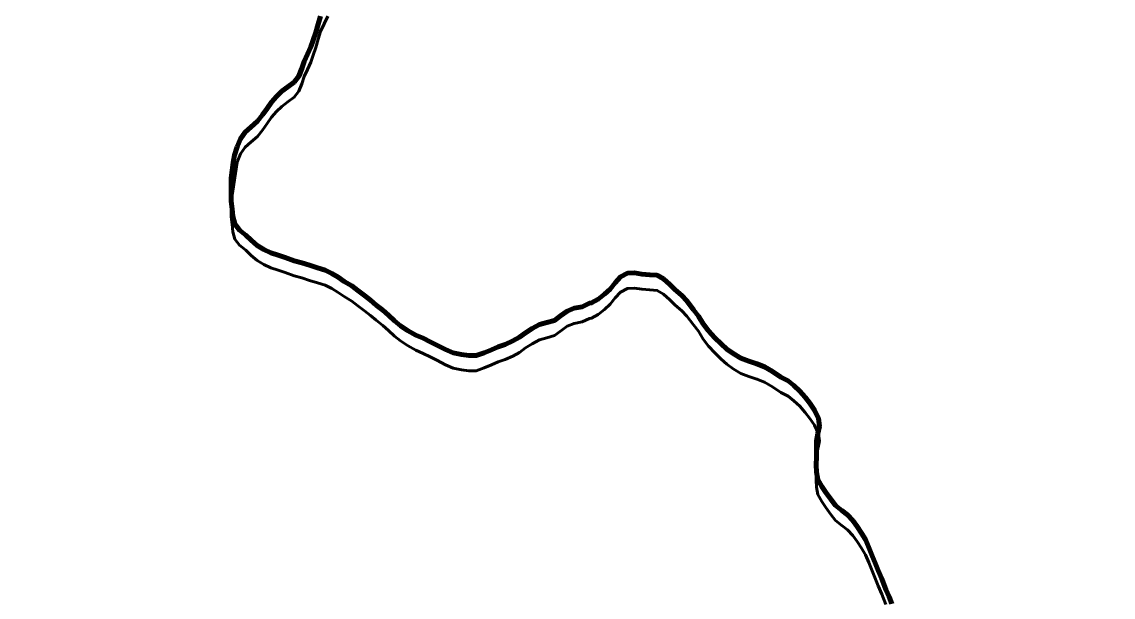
# Model space of a CAD drawing. Extents: x -1643653 to 4543381, y 1624270 to 13878484.
# Drawn here: x 738308 to 740190, y 8964544 to 8965537 of the extents above; entities that cross this region are included whole.
import ezdxf

# ---------------------------------------------------------------- set-up
doc = ezdxf.new("R2010")
doc.units = 0
doc.header["$LTSCALE"] = 200
for name, color, linetype, lineweight in [('24', 7, 'Continuous', 25), ('28', 7, 'Continuous', 53), ('53', 7, 'Continuous', 106), ('60', 7, 'Continuous', 13), ('9', 7, 'Continuous', 90)]:
    doc.layers.add(name, color=color, linetype=linetype, lineweight=lineweight)

msp = doc.modelspace()

# ---------------------------------------------------------------- linework, layer by layer
at = {"layer": '24', "lineweight": 53}
for points in [[(738822.9, 8965546.1), (738818.7, 8965532.6), (738814.7, 8965518.4), (738810.5, 8965505.2), (738806.3, 8965493.3), (738800.4, 8965480.7), (738794.8, 8965468.2), (738790.8, 8965455.9), (738785.4, 8965442.9), (738777.6, 8965432.5), (738766.6, 8965424.7), (738756.3, 8965416.7), (738747, 8965407.7), (738738.7, 8965398.2), (738731, 8965387.3), (738722.8, 8965375.9), (738714.1, 8965365.1), (738702.7, 8965354.9), (738693.3, 8965346.3), (738685.2, 8965334.8), (738679.1, 8965320.7)], [(738679.1, 8965320.7), (738674.7, 8965306.5), (738672.4, 8965293.8), (738670.5, 8965280.1), (738669.1, 8965267.1), (738668.9, 8965253.9), (738668.9, 8965252.2)], [(738668.9, 8965252.2), (738668.7, 8965240.3), (738668.8, 8965226.9), (738670.5, 8965213.4), (738671.6, 8965200.6), (738675.5, 8965187.9), (738683.2, 8965177.1), (738694.2, 8965168.7), (738703.2, 8965159.7), (738713.8, 8965150.9), (738725.1, 8965143.9), (738737.4, 8965138.3), (738750.2, 8965134.1), (738762.3, 8965130), (738777.7, 8965124.5), (738790.7, 8965121), (738803.9, 8965116.6), (738817.9, 8965112.1), (738831.1, 8965108.1), (738842.5, 8965102.6), (738853.3, 8965095.9), (738864, 8965088.8), (738877.1, 8965080.8), (738887.6, 8965072.8), (738899.1, 8965064.4), (738909.3, 8965056.3), (738918.8, 8965048), (738930.6, 8965038.9), (738940.1, 8965030.3), (738950.8, 8965020.6), (738961, 8965012.2), (738972.9, 8965004.1), (738987.1, 8964996.1), (738999.8, 8964990.7), (739011.8, 8964984.5), (739023.7, 8964978.8), (739038.7, 8964971.1), (739051.7, 8964965.5), (739066, 8964962.6), (739078.9, 8964960.8), (739091.5, 8964960.7), (739105.2, 8964965.7), (739117.7, 8964970.9), (739129.2, 8964975.8), (739141.3, 8964980), (739154.4, 8964986), (739166, 8964992.5), (739176.3, 8965000.1), (739187.8, 8965007.2), (739200.3, 8965014.2), (739213.3, 8965017.6), (739226.5, 8965021.3), (739236.7, 8965029.1), (739248, 8965037.4), (739260.3, 8965042.4), (739274.4, 8965044.9), (739287, 8965050.9), (739290.4, 8965051.6), (739301.9, 8965058), (739312.9, 8965066.6), (739322.4, 8965075.3), (739330.8, 8965086.5), (739340.1, 8965096.4), (739352, 8965102.9), (739364.5, 8965103.5)], [(739364.5, 8965103.5), (739376.9, 8965101.4), (739390.5, 8965100.2), (739403.2, 8965099.4), (739414.3, 8965093), (739425.1, 8965083.3), (739434.1, 8965074.6), (739445.8, 8965064.2), (739454.3, 8965055), (739466.1, 8965039.9), (739474.4, 8965028.9), (739482.8, 8965015.4), (739492, 8965003.2), (739502.8, 8964991.6), (739513.5, 8964980.9), (739523.7, 8964971.8), (739534.5, 8964964.2), (739547.6, 8964956.3), (739561.2, 8964951), (739575.4, 8964946.4), (739588.6, 8964941.1), (739602.4, 8964933)], [(739602.4, 8964933), (739616.9, 8964923.4), (739629, 8964917), (739639.3, 8964909.1), (739649.6, 8964899.5), (739658.5, 8964888.9), (739666.5, 8964878.5), (739674.7, 8964866.7), (739681.7, 8964852), (739683.1, 8964838.9), (739680.7, 8964826.1), (739678.3, 8964813.7), (739678.1, 8964801), (739677.9, 8964785.9), (739677.7, 8964772.2), (739677.9, 8964759.7), (739680.6, 8964747.2), (739687.4, 8964735.1), (739694.3, 8964724.5), (739702.9, 8964712.8), (739711, 8964702.3), (739721.6, 8964693.5), (739731.7, 8964686), (739740.6, 8964676.3), (739748.4, 8964665.9), (739755.8, 8964654.5), (739762.4, 8964643.3), (739768.2, 8964629.7), (739774.1, 8964615.5), (739779.6, 8964601.3), (739784.5, 8964589.9), (739790.5, 8964575.4), (739797.9, 8964557.4), (739803.4, 8964544.7), (739808, 8964532.3)]]:
    msp.add_lwpolyline(points, dxfattribs=at)
at = {"layer": '24'}
msp.add_spline([(738367.7, 8959924.4), (738437.2, 8960071.1), (738471.9, 8960121.3), (738537.5, 8960171.6), (738630.2, 8960202.5), (738765.3, 8960248.8), (738950.5, 8960322.2), (739124.2, 8960357), (739313.4, 8960368.5), (739359.7, 8960368.5), (739506.3, 8960291.3), (739610.6, 8960229.5), (739660.8, 8960198.6), (739703.2, 8960210.2), (739761.1, 8960275.8), (739826.7, 8960310.6), (739919.4, 8960314.5), (740031.3, 8960372.4), (740096.9, 8960453.5), (740178, 8960523), (740239.7, 8960542.3), (740340.1, 8960557.8), (740509.9, 8960496), (740648.9, 8960465.1), (740753.1, 8960465.1), (740865, 8960488.3), (740926.8, 8960519.2), (741135.2, 8960677.5), (741193.1, 8960747.1), (741278, 8960812.7), (741293.5, 8960851.3), (741300.5, 8960850.1), (741255.5, 8960925.1), (741195.5, 8961035.2), (741220.5, 8961105.2), (741225.5, 8961275.2), (741235.5, 8961375.3), (741255.5, 8961460.3), (741305.5, 8961510.3), (741355.4, 8961545.3), (741395.4, 8961605.3), (741440.4, 8961675.3), (741500.4, 8961730.4), (741545.4, 8961795.4), (741540.4, 8961925.4), (741555.4, 8962015.5), (741660.3, 8962135.5), (741690.3, 8962305.5), (741680.3, 8962425.6), (741700.3, 8962620.6), (741780.3, 8962700.7), (741975.2, 8962690.7), (742105.2, 8962630.6), (742195.2, 8962590.6), (742275.1, 8962580.6), (742390.1, 8962640.6), (742520.1, 8962655.6), (742770, 8962605.6), (742989.9, 8962550.6), (743104.8, 8962540.6), (743324.8, 8962590.6), (743524.7, 8962640.6), (743664.7, 8962635.6), (743774.6, 8962635.6), (743904.6, 8962675.7), (744079.5, 8962775.7), (744274.5, 8962990.7), (744539.4, 8963385.9), (744659.3, 8963580.9), (744879.3, 8963706), (745084.2, 8963786), (745299.1, 8963801), (745444.1, 8963831), (745664, 8963901), (745943.9, 8964026.1), (746173.8, 8964201.1), (746393.8, 8964276.1), (746543.7, 8964266.1), (746708.6, 8964376.2), (746898.6, 8964536.2), (747118.5, 8964656.2), (747248.5, 8964676.2), (747398.4, 8964766.3), (747428.4, 8964831.3), (747488.4, 8964891.3), (747623.3, 8964991.3), (747863.3, 8965106.4), (747993.2, 8965146.4), (748133.2, 8965221.4), (748228.1, 8965321.5), (748358.1, 8965451.5)], degree=3, dxfattribs=at)
at = {"layer": '28'}
msp.add_line((738668.9, 8965226.1), (738679.1, 8965294.5), dxfattribs=at)
for points in [[(738679.1, 8965294.5), (738685.2, 8965308.7), (738693.3, 8965320.1), (738702.7, 8965328.8), (738714.1, 8965339), (738722.8, 8965349.7), (738731, 8965361.1), (738738.7, 8965372), (738747, 8965381.6), (738756.3, 8965390.6), (738766.6, 8965398.6), (738777.6, 8965406.4), (738785.4, 8965416.7), (738790.8, 8965429.8), (738794.8, 8965442), (738800.4, 8965454.6), (738806.3, 8965467.1), (738810.5, 8965479), (738814.7, 8965492.2), (738818.7, 8965506.4), (738822.9, 8965520), (738829.1, 8965533.1), (738835.7, 8965546.5)], [(738822.9, 8965546.1), (738818.7, 8965532.6), (738814.7, 8965518.4), (738810.5, 8965505.2), (738806.3, 8965493.3), (738800.4, 8965480.7), (738794.8, 8965468.2), (738790.8, 8965455.9), (738785.4, 8965442.9), (738777.6, 8965432.5), (738766.6, 8965424.7), (738756.3, 8965416.7), (738747, 8965407.7), (738738.7, 8965398.2), (738731, 8965387.3), (738722.8, 8965375.9), (738714.1, 8965365.1), (738702.7, 8965354.9), (738693.3, 8965346.3), (738685.2, 8965334.8), (738679.1, 8965320.7)], [(738679.1, 8965320.7), (738674.7, 8965306.5), (738672.4, 8965293.8), (738670.5, 8965280.1), (738669.1, 8965267.1), (738668.9, 8965253.9), (738668.9, 8965252.2)], [(738668.9, 8965252.2), (738668.7, 8965240.3), (738668.8, 8965226.9), (738670.5, 8965213.4), (738671.6, 8965200.6), (738675.5, 8965187.9), (738683.2, 8965177.1), (738694.2, 8965168.7), (738703.2, 8965159.7), (738713.8, 8965150.9), (738725.1, 8965143.9), (738737.4, 8965138.3), (738750.2, 8965134.1), (738762.3, 8965130), (738777.7, 8965124.5), (738790.7, 8965121), (738803.9, 8965116.6), (738817.9, 8965112.1), (738831.1, 8965108.1), (738842.5, 8965102.6), (738853.3, 8965095.9), (738864, 8965088.8), (738877.1, 8965080.8), (738887.6, 8965072.8), (738899.1, 8965064.4), (738909.3, 8965056.3), (738918.8, 8965048), (738930.6, 8965038.9), (738940.1, 8965030.3), (738950.8, 8965020.6), (738961, 8965012.2), (738972.9, 8965004.1), (738987.1, 8964996.1), (738999.8, 8964990.7), (739011.8, 8964984.5), (739023.7, 8964978.8), (739038.7, 8964971.1), (739051.7, 8964965.5), (739066, 8964962.6), (739078.9, 8964960.8), (739091.5, 8964960.7), (739105.2, 8964965.7), (739117.7, 8964970.9), (739129.2, 8964975.8), (739141.3, 8964980), (739154.4, 8964986), (739166, 8964992.5), (739176.3, 8965000.1), (739187.8, 8965007.2), (739200.3, 8965014.2), (739213.3, 8965017.6), (739226.5, 8965021.3), (739236.7, 8965029.1), (739248, 8965037.4), (739260.3, 8965042.4), (739274.4, 8965044.9), (739287, 8965050.9), (739290.4, 8965051.6), (739301.9, 8965058), (739312.9, 8965066.6), (739322.4, 8965075.3), (739330.8, 8965086.5), (739340.1, 8965096.4), (739352, 8965102.9), (739364.5, 8965103.5)], [(739364.5, 8965077.3), (739352, 8965076.7), (739340.1, 8965070.2), (739330.8, 8965060.4), (739322.4, 8965049.2), (739312.9, 8965040.4), (739301.9, 8965031.8), (739290.4, 8965025.5), (739287, 8965024.8), (739274.4, 8965018.7), (739260.3, 8965016.2), (739248, 8965011.3), (739236.7, 8965003), (739226.5, 8964995.2), (739213.3, 8964991.4), (739200.3, 8964988), (739187.8, 8964981), (739176.3, 8964973.9), (739166, 8964966.3), (739154.4, 8964959.8), (739141.3, 8964953.8), (739129.2, 8964949.7), (739117.7, 8964944.7), (739105.2, 8964939.6), (739091.5, 8964934.5), (739078.9, 8964934.6), (739066, 8964936.4), (739051.7, 8964939.3), (739038.7, 8964945), (739023.7, 8964952.7), (739011.8, 8964958.3), (738999.8, 8964964.6), (738987.1, 8964970), (738972.9, 8964977.9), (738961, 8964986), (738950.8, 8964994.4), (738940.1, 8965004.1), (738930.6, 8965012.8), (738918.8, 8965021.8), (738909.3, 8965030.1), (738899.1, 8965038.2), (738887.6, 8965046.7), (738877.1, 8965054.6), (738864, 8965062.7), (738853.3, 8965069.8), (738842.5, 8965076.5), (738831.1, 8965082), (738817.9, 8965086), (738803.9, 8965090.4), (738790.7, 8965094.8), (738777.7, 8965098.4), (738762.3, 8965103.8), (738750.2, 8965107.9), (738737.4, 8965112.1), (738725.1, 8965117.7), (738713.8, 8965124.7), (738703.2, 8965133.5), (738694.2, 8965142.5), (738683.2, 8965151), (738675.5, 8965161.7), (738671.6, 8965174.4), (738670.5, 8965187.3), (738668.8, 8965200.8), (738668.7, 8965214.2), (738668.9, 8965226.1)], [(739364.5, 8965103.5), (739376.9, 8965101.4), (739390.5, 8965100.2), (739403.2, 8965099.4), (739414.3, 8965093), (739425.1, 8965083.3), (739434.1, 8965074.6), (739445.8, 8965064.2), (739454.3, 8965055), (739466.1, 8965039.9), (739474.4, 8965028.9), (739482.8, 8965015.4), (739492, 8965003.2), (739502.8, 8964991.6), (739513.5, 8964980.9), (739523.7, 8964971.8), (739534.5, 8964964.2), (739547.6, 8964956.3), (739561.2, 8964951), (739575.4, 8964946.4), (739588.6, 8964941.1), (739602.4, 8964933)], [(739602.4, 8964906.8), (739588.6, 8964914.9), (739575.4, 8964920.2), (739561.2, 8964924.8), (739547.6, 8964930.1), (739534.5, 8964938), (739523.7, 8964945.7), (739513.5, 8964954.7), (739502.8, 8964965.5), (739492, 8964977), (739482.8, 8964989.2), (739474.4, 8965002.7), (739466.1, 8965013.7), (739454.3, 8965028.8), (739445.8, 8965038.1), (739434.1, 8965048.5), (739425.1, 8965057.2), (739414.3, 8965066.8), (739403.2, 8965073.3), (739390.5, 8965074.1), (739376.9, 8965075.3), (739364.5, 8965077.3)], [(739602.4, 8964933), (739616.9, 8964923.4), (739629, 8964917), (739639.3, 8964909.1), (739649.6, 8964899.5), (739658.5, 8964888.9), (739666.5, 8964878.5), (739674.7, 8964866.7), (739681.7, 8964852), (739683.1, 8964838.9), (739680.7, 8964826.1), (739678.3, 8964813.7), (739678.1, 8964801), (739677.9, 8964785.9), (739677.7, 8964772.2), (739677.9, 8964759.7), (739680.6, 8964747.2), (739687.4, 8964735.1), (739694.3, 8964724.5), (739702.9, 8964712.8), (739711, 8964702.3), (739721.6, 8964693.5), (739731.7, 8964686), (739740.6, 8964676.3), (739748.4, 8964665.9), (739755.8, 8964654.5), (739762.4, 8964643.3), (739768.2, 8964629.7), (739774.1, 8964615.5), (739779.6, 8964601.3), (739784.5, 8964589.9), (739790.5, 8964575.4), (739797.9, 8964557.4), (739803.4, 8964544.7), (739808, 8964532.3)], [(739797.9, 8964531.2), (739790.5, 8964549.2), (739784.5, 8964563.7), (739779.6, 8964575.2), (739774.1, 8964589.3), (739768.2, 8964603.5), (739762.4, 8964617.1), (739755.8, 8964628.3), (739748.4, 8964639.7), (739740.6, 8964650.2), (739731.7, 8964659.9), (739721.6, 8964667.3), (739711, 8964676.1), (739702.9, 8964686.6), (739694.3, 8964698.4), (739687.4, 8964708.9), (739680.6, 8964721.1), (739677.9, 8964733.5), (739677.7, 8964746), (739677.9, 8964759.7), (739678.1, 8964774.8), (739678.3, 8964787.6), (739680.7, 8964799.9), (739683.1, 8964812.8), (739681.7, 8964825.8), (739674.7, 8964840.5), (739666.5, 8964852.4), (739658.5, 8964862.7), (739649.6, 8964873.4), (739639.3, 8964882.9), (739629, 8964890.9), (739616.9, 8964897.2), (739602.4, 8964906.8)]]:
    msp.add_lwpolyline(points, dxfattribs=at)
msp.add_spline([(738852.4, 8967397.8), (738119.2, 8967456.1), (736819.8, 8967385.2), (735978.7, 8967299.6), (734932.4, 8966935.1), (733681.7, 8966482.5), (732152.4, 8966285.3), (730470.8, 8966190.5), (727806.8, 8965794.5), (726426, 8965189.7), (726351.8, 8965240.9), (726326.3, 8965228.3)], degree=3, dxfattribs=at)
at = {"layer": '53'}
for points in [[(738822.9, 8965546.1), (738818.7, 8965532.6), (738814.7, 8965518.4), (738810.5, 8965505.2), (738806.3, 8965493.3), (738800.4, 8965480.7), (738794.8, 8965468.2), (738790.8, 8965455.9), (738785.4, 8965442.9), (738777.6, 8965432.5), (738766.6, 8965424.7), (738756.3, 8965416.7), (738747, 8965407.7), (738738.7, 8965398.2), (738731, 8965387.3), (738722.8, 8965375.9), (738714.1, 8965365.1), (738702.7, 8965354.9), (738693.3, 8965346.3), (738685.2, 8965334.8), (738679.1, 8965320.7)], [(738679.1, 8965320.7), (738674.7, 8965306.5), (738672.4, 8965293.8), (738670.5, 8965280.1), (738669.1, 8965267.1), (738668.9, 8965253.9), (738668.9, 8965252.2)], [(738668.9, 8965252.2), (738668.7, 8965240.3), (738668.8, 8965226.9), (738670.5, 8965213.4), (738671.6, 8965200.6), (738675.5, 8965187.9), (738683.2, 8965177.1), (738694.2, 8965168.7), (738703.2, 8965159.7), (738713.8, 8965150.9), (738725.1, 8965143.9), (738737.4, 8965138.3), (738750.2, 8965134.1), (738762.3, 8965130), (738777.7, 8965124.5), (738790.7, 8965121), (738803.9, 8965116.6), (738817.9, 8965112.1), (738831.1, 8965108.1), (738842.5, 8965102.6), (738853.3, 8965095.9), (738864, 8965088.8), (738877.1, 8965080.8), (738887.6, 8965072.8), (738899.1, 8965064.4), (738909.3, 8965056.3), (738918.8, 8965048), (738930.6, 8965038.9), (738940.1, 8965030.3), (738950.8, 8965020.6), (738961, 8965012.2), (738972.9, 8965004.1), (738987.1, 8964996.1), (738999.8, 8964990.7), (739011.8, 8964984.5), (739023.7, 8964978.8), (739038.7, 8964971.1), (739051.7, 8964965.5), (739066, 8964962.6), (739078.9, 8964960.8), (739091.5, 8964960.7), (739105.2, 8964965.7), (739117.7, 8964970.9), (739129.2, 8964975.8), (739141.3, 8964980), (739154.4, 8964986), (739166, 8964992.5), (739176.3, 8965000.1), (739187.8, 8965007.2), (739200.3, 8965014.2), (739213.3, 8965017.6), (739226.5, 8965021.3), (739236.7, 8965029.1), (739248, 8965037.4), (739260.3, 8965042.4), (739274.4, 8965044.9), (739287, 8965050.9), (739290.4, 8965051.6), (739301.9, 8965058), (739312.9, 8965066.6), (739322.4, 8965075.3), (739330.8, 8965086.5), (739340.1, 8965096.4), (739352, 8965102.9), (739364.5, 8965103.5)], [(739364.5, 8965103.5), (739376.9, 8965101.4), (739390.5, 8965100.2), (739403.2, 8965099.4), (739414.3, 8965093), (739425.1, 8965083.3), (739434.1, 8965074.6), (739445.8, 8965064.2), (739454.3, 8965055), (739466.1, 8965039.9), (739474.4, 8965028.9), (739482.8, 8965015.4), (739492, 8965003.2), (739502.8, 8964991.6), (739513.5, 8964980.9), (739523.7, 8964971.8), (739534.5, 8964964.2), (739547.6, 8964956.3), (739561.2, 8964951), (739575.4, 8964946.4), (739588.6, 8964941.1), (739602.4, 8964933)], [(739602.4, 8964933), (739616.9, 8964923.4), (739629, 8964917), (739639.3, 8964909.1), (739649.6, 8964899.5), (739658.5, 8964888.9), (739666.5, 8964878.5), (739674.7, 8964866.7), (739681.7, 8964852), (739683.1, 8964838.9), (739680.7, 8964826.1), (739678.3, 8964813.7), (739678.1, 8964801), (739677.9, 8964785.9), (739677.7, 8964772.2), (739677.9, 8964759.7), (739680.6, 8964747.2), (739687.4, 8964735.1), (739694.3, 8964724.5), (739702.9, 8964712.8), (739711, 8964702.3), (739721.6, 8964693.5), (739731.7, 8964686), (739740.6, 8964676.3), (739748.4, 8964665.9), (739755.8, 8964654.5), (739762.4, 8964643.3), (739768.2, 8964629.7), (739774.1, 8964615.5), (739779.6, 8964601.3), (739784.5, 8964589.9), (739790.5, 8964575.4), (739797.9, 8964557.4), (739803.4, 8964544.7), (739808, 8964532.3)]]:
    msp.add_lwpolyline(points, dxfattribs=at)
at = {"layer": '60', "lineweight": 25}
msp.add_spline([(814781, 9009175.5), (814787.2, 9009173.4), (814796.9, 9009173.4), (814799.4, 9009172.4), (814805.1, 9009174.5), (814805.6, 9009176.5), (814811.7, 9009179.5), (814811.7, 9009179.5), (814801.5, 9009181), (814790.7, 9009181.5), (814784.1, 9009183.1), (814777.4, 9009185.1), (814778.4, 9009175.5)], degree=3, dxfattribs=at)
at = {"layer": '9'}
for points in [[(738822.9, 8965546.1), (738818.7, 8965532.6), (738814.7, 8965518.4), (738810.5, 8965505.2), (738806.3, 8965493.3), (738800.4, 8965480.7), (738794.8, 8965468.2), (738790.8, 8965455.9), (738785.4, 8965442.9), (738777.6, 8965432.5), (738766.6, 8965424.7), (738756.3, 8965416.7), (738747, 8965407.7), (738738.7, 8965398.2), (738731, 8965387.3), (738722.8, 8965375.9), (738714.1, 8965365.1), (738702.7, 8965354.9), (738693.3, 8965346.3), (738685.2, 8965334.8), (738679.1, 8965320.7)], [(738679.1, 8965320.7), (738674.7, 8965306.5), (738672.4, 8965293.8), (738670.5, 8965280.1), (738669.1, 8965267.1), (738668.9, 8965253.9), (738668.9, 8965252.2)], [(738668.9, 8965252.2), (738668.7, 8965240.3), (738668.8, 8965226.9), (738670.5, 8965213.4), (738671.6, 8965200.6), (738675.5, 8965187.9), (738683.2, 8965177.1), (738694.2, 8965168.7), (738703.2, 8965159.7), (738713.8, 8965150.9), (738725.1, 8965143.9), (738737.4, 8965138.3), (738750.2, 8965134.1), (738762.3, 8965130), (738777.7, 8965124.5), (738790.7, 8965121), (738803.9, 8965116.6), (738817.9, 8965112.1), (738831.1, 8965108.1), (738842.5, 8965102.6), (738853.3, 8965095.9), (738864, 8965088.8), (738877.1, 8965080.8), (738887.6, 8965072.8), (738899.1, 8965064.4), (738909.3, 8965056.3), (738918.8, 8965048), (738930.6, 8965038.9), (738940.1, 8965030.3), (738950.8, 8965020.6), (738961, 8965012.2), (738972.9, 8965004.1), (738987.1, 8964996.1), (738999.8, 8964990.7), (739011.8, 8964984.5), (739023.7, 8964978.8), (739038.7, 8964971.1), (739051.7, 8964965.5), (739066, 8964962.6), (739078.9, 8964960.8), (739091.5, 8964960.7), (739105.2, 8964965.7), (739117.7, 8964970.9), (739129.2, 8964975.8), (739141.3, 8964980), (739154.4, 8964986), (739166, 8964992.5), (739176.3, 8965000.1), (739187.8, 8965007.2), (739200.3, 8965014.2), (739213.3, 8965017.6), (739226.5, 8965021.3), (739236.7, 8965029.1), (739248, 8965037.4), (739260.3, 8965042.4), (739274.4, 8965044.9), (739287, 8965050.9), (739290.4, 8965051.6), (739301.9, 8965058), (739312.9, 8965066.6), (739322.4, 8965075.3), (739330.8, 8965086.5), (739340.1, 8965096.4), (739352, 8965102.9), (739364.5, 8965103.5)], [(739364.5, 8965103.5), (739376.9, 8965101.4), (739390.5, 8965100.2), (739403.2, 8965099.4), (739414.3, 8965093), (739425.1, 8965083.3), (739434.1, 8965074.6), (739445.8, 8965064.2), (739454.3, 8965055), (739466.1, 8965039.9), (739474.4, 8965028.9), (739482.8, 8965015.4), (739492, 8965003.2), (739502.8, 8964991.6), (739513.5, 8964980.9), (739523.7, 8964971.8), (739534.5, 8964964.2), (739547.6, 8964956.3), (739561.2, 8964951), (739575.4, 8964946.4), (739588.6, 8964941.1), (739602.4, 8964933)], [(739602.4, 8964933), (739616.9, 8964923.4), (739629, 8964917), (739639.3, 8964909.1), (739649.6, 8964899.5), (739658.5, 8964888.9), (739666.5, 8964878.5), (739674.7, 8964866.7), (739681.7, 8964852), (739683.1, 8964838.9), (739680.7, 8964826.1), (739678.3, 8964813.7), (739678.1, 8964801), (739677.9, 8964785.9), (739677.7, 8964772.2), (739677.9, 8964759.7), (739680.6, 8964747.2), (739687.4, 8964735.1), (739694.3, 8964724.5), (739702.9, 8964712.8), (739711, 8964702.3), (739721.6, 8964693.5), (739731.7, 8964686), (739740.6, 8964676.3), (739748.4, 8964665.9), (739755.8, 8964654.5), (739762.4, 8964643.3), (739768.2, 8964629.7), (739774.1, 8964615.5), (739779.6, 8964601.3), (739784.5, 8964589.9), (739790.5, 8964575.4), (739797.9, 8964557.4), (739803.4, 8964544.7), (739808, 8964532.3)]]:
    msp.add_lwpolyline(points, dxfattribs=at)

doc.saveas('drawing.dxf')
